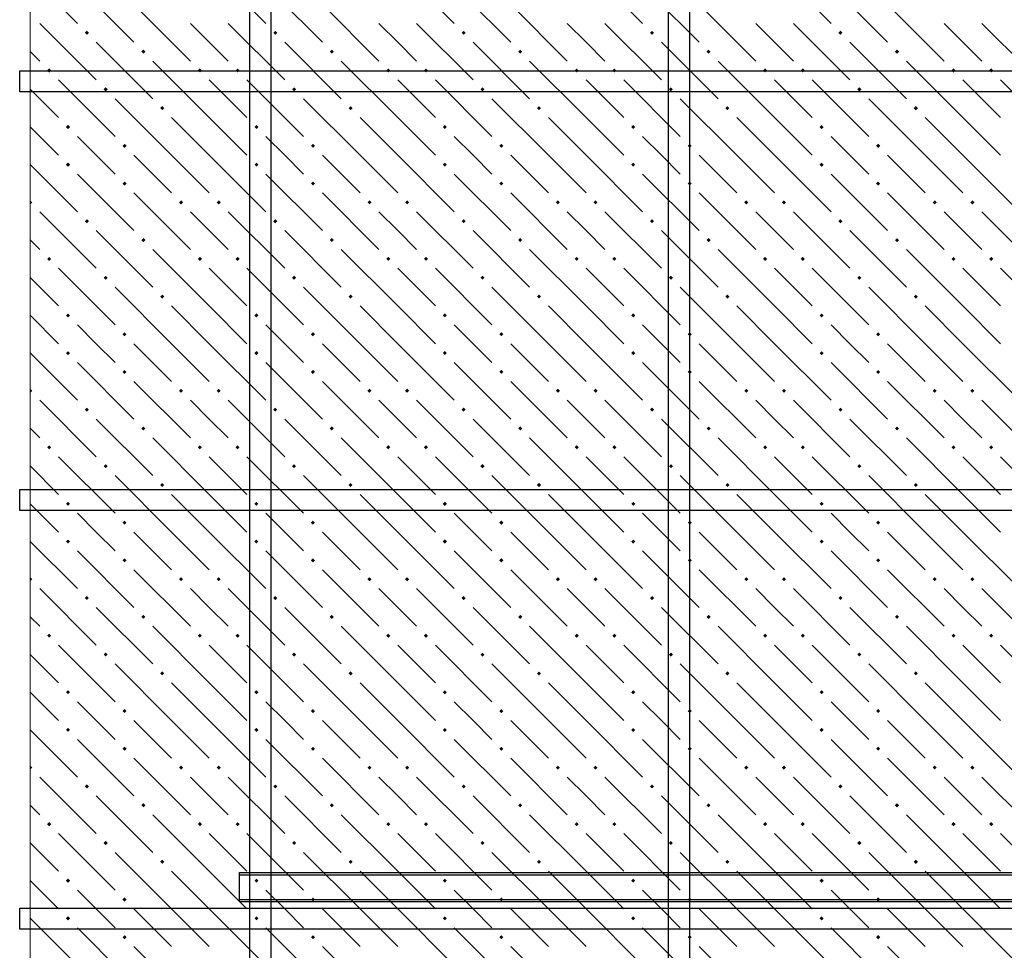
# Model space of a CAD drawing. Header units: millimetres. Extents: x 40580 to 1168286, y -220995 to 81020.
# Tile 266 of 419: x 715711 to 718846, y -95240 to -92277. Entities that reach past the tile are written whole.
import ezdxf

# ---------------------------------------------------------------- set-up
doc = ezdxf.new("R2010")
doc.units = ezdxf.units.MM
for name, color, linetype, lineweight in [('ЖБ Перекрытие верхний уровень', 7, 'Continuous', 35), ('Примечания', 7, 'Continuous', 13), ('Ребро вкладыша арматура S1', 52, 'Continuous', 25), ('Фоновоя арматура Х1', 52, 'Continuous', 25)]:
    doc.layers.add(name, color=color, linetype=linetype, lineweight=lineweight)

msp = doc.modelspace()

# ---------------------------------------------------------------- hatches: boundary and pattern name
at = {"layer": 'ЖБ Перекрытие верхний уровень', "linetype": 'Continuous', "lineweight": -3, "transparency": 33554687}
for points in [[(715918.1, -92318.5), (715924.6, -92312), (715931.1, -92318.5), (715924.6, -92325)], [(716518.1, -92318.5), (716524.6, -92312), (716531.1, -92318.5), (716524.6, -92325)], [(717118.1, -92318.5), (717124.6, -92312), (717131.1, -92318.5), (717124.6, -92325)], [(717718.1, -92318.5), (717724.6, -92312), (717731.1, -92318.5), (717724.6, -92325)], [(718318.1, -92318.5), (718324.6, -92312), (718331.1, -92318.5), (718324.6, -92325)], [(716098.1, -92378.5), (716104.6, -92372), (716111.1, -92378.5), (716104.6, -92385)], [(716698.1, -92378.5), (716704.6, -92372), (716711.1, -92378.5), (716704.6, -92385)], [(717298.1, -92378.5), (717304.6, -92372), (717311.1, -92378.5), (717304.6, -92385)], [(717898.1, -92378.5), (717904.6, -92372), (717911.1, -92378.5), (717904.6, -92385)], [(718498.1, -92378.5), (718504.6, -92372), (718511.1, -92378.5), (718504.6, -92385)], [(715798.1, -92438.5), (715804.6, -92432), (715811.1, -92438.5), (715804.6, -92445)], [(716278.1, -92438.5), (716284.6, -92432), (716291.1, -92438.5), (716284.6, -92445)], [(716398.1, -92438.5), (716404.6, -92432), (716411.1, -92438.5), (716404.6, -92445)], [(716878.1, -92438.5), (716884.6, -92432), (716891.1, -92438.5), (716884.6, -92445)], [(716998.1, -92438.5), (717004.6, -92432), (717011.1, -92438.5), (717004.6, -92445)], [(717478.1, -92438.5), (717484.6, -92432), (717491.1, -92438.5), (717484.6, -92445)], [(717598.1, -92438.5), (717604.6, -92432), (717611.1, -92438.5), (717604.6, -92445)], [(718078.1, -92438.5), (718084.6, -92432), (718091.1, -92438.5), (718084.6, -92445)], [(718198.1, -92438.5), (718204.6, -92432), (718211.1, -92438.5), (718204.6, -92445)], [(718678.1, -92438.5), (718684.6, -92432), (718691.1, -92438.5), (718684.6, -92445)], [(718798.1, -92438.5), (718804.6, -92432), (718811.1, -92438.5), (718804.6, -92445)], [(715978.1, -92498.5), (715984.6, -92492), (715991.1, -92498.5), (715984.6, -92505)], [(716578.1, -92498.5), (716584.6, -92492), (716591.1, -92498.5), (716584.6, -92505)], [(717178.1, -92498.5), (717184.6, -92492), (717191.1, -92498.5), (717184.6, -92505)], [(717778.1, -92498.5), (717784.6, -92492), (717791.1, -92498.5), (717784.6, -92505)], [(718378.1, -92498.5), (718384.6, -92492), (718391.1, -92498.5), (718384.6, -92505)], [(716158.1, -92558.5), (716164.6, -92552), (716171.1, -92558.5), (716164.6, -92565)], [(716758.1, -92558.5), (716764.6, -92552), (716771.1, -92558.5), (716764.6, -92565)], [(717358.1, -92558.5), (717364.6, -92552), (717371.1, -92558.5), (717364.6, -92565)], [(717958.1, -92558.5), (717964.6, -92552), (717971.1, -92558.5), (717964.6, -92565)], [(718558.1, -92558.5), (718564.6, -92552), (718571.1, -92558.5), (718564.6, -92565)], [(715858.1, -92618.5), (715864.6, -92612), (715871.1, -92618.5), (715864.6, -92625)], [(716458.1, -92618.5), (716464.6, -92612), (716471.1, -92618.5), (716464.6, -92625)], [(717058.1, -92618.5), (717064.6, -92612), (717071.1, -92618.5), (717064.6, -92625)], [(717658.1, -92618.5), (717664.6, -92612), (717671.1, -92618.5), (717664.6, -92625)], [(718258.1, -92618.5), (718264.6, -92612), (718271.1, -92618.5), (718264.6, -92625)], [(716038.1, -92678.5), (716044.6, -92672), (716051.1, -92678.5), (716044.6, -92685)], [(716638.1, -92678.5), (716644.6, -92672), (716651.1, -92678.5), (716644.6, -92685)], [(717238.1, -92678.5), (717244.6, -92672), (717251.1, -92678.5), (717244.6, -92685)], [(717838.1, -92678.5), (717844.6, -92672), (717851.1, -92678.5), (717844.6, -92685)], [(718438.1, -92678.5), (718444.6, -92672), (718451.1, -92678.5), (718444.6, -92685)], [(715858.1, -92738.5), (715864.6, -92732), (715871.1, -92738.5), (715864.6, -92745)], [(716458.1, -92738.5), (716464.6, -92732), (716471.1, -92738.5), (716464.6, -92745)], [(717058.1, -92738.5), (717064.6, -92732), (717071.1, -92738.5), (717064.6, -92745)], [(717658.1, -92738.5), (717664.6, -92732), (717671.1, -92738.5), (717664.6, -92745)], [(718258.1, -92738.5), (718264.6, -92732), (718271.1, -92738.5), (718264.6, -92745)], [(716038.1, -92798.5), (716044.6, -92792), (716051.1, -92798.5), (716044.6, -92805)], [(716638.1, -92798.5), (716644.6, -92792), (716651.1, -92798.5), (716644.6, -92805)], [(717238.1, -92798.5), (717244.6, -92792), (717251.1, -92798.5), (717244.6, -92805)], [(717838.1, -92798.5), (717844.6, -92792), (717851.1, -92798.5), (717844.6, -92805)], [(718438.1, -92798.5), (718444.6, -92792), (718451.1, -92798.5), (718444.6, -92805)], [(715744.1, -92852.6), (715744.6, -92852), (715751.1, -92858.5), (715744.6, -92865), (715744.1, -92864.5)], [(716218.1, -92858.5), (716224.6, -92852), (716231.1, -92858.5), (716224.6, -92865)], [(716338.1, -92858.5), (716344.6, -92852), (716351.1, -92858.5), (716344.6, -92865)], [(716818.1, -92858.5), (716824.6, -92852), (716831.1, -92858.5), (716824.6, -92865)], [(716938.1, -92858.5), (716944.6, -92852), (716951.1, -92858.5), (716944.6, -92865)], [(717418.1, -92858.5), (717424.6, -92852), (717431.1, -92858.5), (717424.6, -92865)], [(717538.1, -92858.5), (717544.6, -92852), (717551.1, -92858.5), (717544.6, -92865)], [(718018.1, -92858.5), (718024.6, -92852), (718031.1, -92858.5), (718024.6, -92865)], [(718138.1, -92858.5), (718144.6, -92852), (718151.1, -92858.5), (718144.6, -92865)], [(718618.1, -92858.5), (718624.6, -92852), (718631.1, -92858.5), (718624.6, -92865)], [(718738.1, -92858.5), (718744.6, -92852), (718751.1, -92858.5), (718744.6, -92865)], [(715918.1, -92918.5), (715924.6, -92912), (715931.1, -92918.5), (715924.6, -92925)], [(716518.1, -92918.5), (716524.6, -92912), (716531.1, -92918.5), (716524.6, -92925)], [(717118.1, -92918.5), (717124.6, -92912), (717131.1, -92918.5), (717124.6, -92925)], [(717718.1, -92918.5), (717724.6, -92912), (717731.1, -92918.5), (717724.6, -92925)], [(718318.1, -92918.5), (718324.6, -92912), (718331.1, -92918.5), (718324.6, -92925)], [(716098.1, -92978.5), (716104.6, -92972), (716111.1, -92978.5), (716104.6, -92985)], [(716698.1, -92978.5), (716704.6, -92972), (716711.1, -92978.5), (716704.6, -92985)], [(717298.1, -92978.5), (717304.6, -92972), (717311.1, -92978.5), (717304.6, -92985)], [(717898.1, -92978.5), (717904.6, -92972), (717911.1, -92978.5), (717904.6, -92985)], [(718498.1, -92978.5), (718504.6, -92972), (718511.1, -92978.5), (718504.6, -92985)], [(715798.1, -93038.5), (715804.6, -93032), (715811.1, -93038.5), (715804.6, -93045)], [(716278.1, -93038.5), (716284.6, -93032), (716291.1, -93038.5), (716284.6, -93045)], [(716398.1, -93038.5), (716404.6, -93032), (716411.1, -93038.5), (716404.6, -93045)], [(716878.1, -93038.5), (716884.6, -93032), (716891.1, -93038.5), (716884.6, -93045)], [(716998.1, -93038.5), (717004.6, -93032), (717011.1, -93038.5), (717004.6, -93045)], [(717478.1, -93038.5), (717484.6, -93032), (717491.1, -93038.5), (717484.6, -93045)], [(717598.1, -93038.5), (717604.6, -93032), (717611.1, -93038.5), (717604.6, -93045)], [(718078.1, -93038.5), (718084.6, -93032), (718091.1, -93038.5), (718084.6, -93045)], [(718198.1, -93038.5), (718204.6, -93032), (718211.1, -93038.5), (718204.6, -93045)], [(718678.1, -93038.5), (718684.6, -93032), (718691.1, -93038.5), (718684.6, -93045)], [(718798.1, -93038.5), (718804.6, -93032), (718811.1, -93038.5), (718804.6, -93045)], [(715978.1, -93098.5), (715984.6, -93092), (715991.1, -93098.5), (715984.6, -93105)], [(716578.1, -93098.5), (716584.6, -93092), (716591.1, -93098.5), (716584.6, -93105)], [(717178.1, -93098.5), (717184.6, -93092), (717191.1, -93098.5), (717184.6, -93105)], [(717778.1, -93098.5), (717784.6, -93092), (717791.1, -93098.5), (717784.6, -93105)], [(718378.1, -93098.5), (718384.6, -93092), (718391.1, -93098.5), (718384.6, -93105)], [(716158.1, -93158.5), (716164.6, -93152), (716171.1, -93158.5), (716164.6, -93165)], [(716758.1, -93158.5), (716764.6, -93152), (716771.1, -93158.5), (716764.6, -93165)], [(717358.1, -93158.5), (717364.6, -93152), (717371.1, -93158.5), (717364.6, -93165)], [(717958.1, -93158.5), (717964.6, -93152), (717971.1, -93158.5), (717964.6, -93165)], [(718558.1, -93158.5), (718564.6, -93152), (718571.1, -93158.5), (718564.6, -93165)], [(715858.1, -93218.5), (715864.6, -93212), (715871.1, -93218.5), (715864.6, -93225)], [(716458.1, -93218.5), (716464.6, -93212), (716471.1, -93218.5), (716464.6, -93225)], [(717058.1, -93218.5), (717064.6, -93212), (717071.1, -93218.5), (717064.6, -93225)], [(717658.1, -93218.5), (717664.6, -93212), (717671.1, -93218.5), (717664.6, -93225)], [(718258.1, -93218.5), (718264.6, -93212), (718271.1, -93218.5), (718264.6, -93225)], [(716038.1, -93278.5), (716044.6, -93272), (716051.1, -93278.5), (716044.6, -93285)], [(716638.1, -93278.5), (716644.6, -93272), (716651.1, -93278.5), (716644.6, -93285)], [(717238.1, -93278.5), (717244.6, -93272), (717251.1, -93278.5), (717244.6, -93285)], [(717838.1, -93278.5), (717844.6, -93272), (717851.1, -93278.5), (717844.6, -93285)], [(718438.1, -93278.5), (718444.6, -93272), (718451.1, -93278.5), (718444.6, -93285)], [(715858.1, -93338.5), (715864.6, -93332), (715871.1, -93338.5), (715864.6, -93345)], [(716458.1, -93338.5), (716464.6, -93332), (716471.1, -93338.5), (716464.6, -93345)], [(717058.1, -93338.5), (717064.6, -93332), (717071.1, -93338.5), (717064.6, -93345)], [(717658.1, -93338.5), (717664.6, -93332), (717671.1, -93338.5), (717664.6, -93345)], [(718258.1, -93338.5), (718264.6, -93332), (718271.1, -93338.5), (718264.6, -93345)], [(716038.1, -93398.5), (716044.6, -93392), (716051.1, -93398.5), (716044.6, -93405)], [(716638.1, -93398.5), (716644.6, -93392), (716651.1, -93398.5), (716644.6, -93405)], [(717238.1, -93398.5), (717244.6, -93392), (717251.1, -93398.5), (717244.6, -93405)], [(717838.1, -93398.5), (717844.6, -93392), (717851.1, -93398.5), (717844.6, -93405)], [(718438.1, -93398.5), (718444.6, -93392), (718451.1, -93398.5), (718444.6, -93405)], [(715744.1, -93452.6), (715744.6, -93452), (715751.1, -93458.5), (715744.6, -93465), (715744.1, -93464.5)], [(716218.1, -93458.5), (716224.6, -93452), (716231.1, -93458.5), (716224.6, -93465)], [(716338.1, -93458.5), (716344.6, -93452), (716351.1, -93458.5), (716344.6, -93465)], [(716818.1, -93458.5), (716824.6, -93452), (716831.1, -93458.5), (716824.6, -93465)], [(716938.1, -93458.5), (716944.6, -93452), (716951.1, -93458.5), (716944.6, -93465)], [(717418.1, -93458.5), (717424.6, -93452), (717431.1, -93458.5), (717424.6, -93465)], [(717538.1, -93458.5), (717544.6, -93452), (717551.1, -93458.5), (717544.6, -93465)], [(718018.1, -93458.5), (718024.6, -93452), (718031.1, -93458.5), (718024.6, -93465)], [(718138.1, -93458.5), (718144.6, -93452), (718151.1, -93458.5), (718144.6, -93465)], [(718618.1, -93458.5), (718624.6, -93452), (718631.1, -93458.5), (718624.6, -93465)], [(718738.1, -93458.5), (718744.6, -93452), (718751.1, -93458.5), (718744.6, -93465)], [(715918.1, -93518.5), (715924.6, -93512), (715931.1, -93518.5), (715924.6, -93525)], [(716518.1, -93518.5), (716524.6, -93512), (716531.1, -93518.5), (716524.6, -93525)], [(717118.1, -93518.5), (717124.6, -93512), (717131.1, -93518.5), (717124.6, -93525)], [(717718.1, -93518.5), (717724.6, -93512), (717731.1, -93518.5), (717724.6, -93525)], [(718318.1, -93518.5), (718324.6, -93512), (718331.1, -93518.5), (718324.6, -93525)], [(716098.1, -93578.5), (716104.6, -93572), (716111.1, -93578.5), (716104.6, -93585)], [(716698.1, -93578.5), (716704.6, -93572), (716711.1, -93578.5), (716704.6, -93585)], [(717298.1, -93578.5), (717304.6, -93572), (717311.1, -93578.5), (717304.6, -93585)], [(717898.1, -93578.5), (717904.6, -93572), (717911.1, -93578.5), (717904.6, -93585)], [(718498.1, -93578.5), (718504.6, -93572), (718511.1, -93578.5), (718504.6, -93585)], [(715798.1, -93638.5), (715804.6, -93632), (715811.1, -93638.5), (715804.6, -93645)], [(716278.1, -93638.5), (716284.6, -93632), (716291.1, -93638.5), (716284.6, -93645)], [(716398.1, -93638.5), (716404.6, -93632), (716411.1, -93638.5), (716404.6, -93645)], [(716878.1, -93638.5), (716884.6, -93632), (716891.1, -93638.5), (716884.6, -93645)], [(716998.1, -93638.5), (717004.6, -93632), (717011.1, -93638.5), (717004.6, -93645)], [(717478.1, -93638.5), (717484.6, -93632), (717491.1, -93638.5), (717484.6, -93645)], [(717598.1, -93638.5), (717604.6, -93632), (717611.1, -93638.5), (717604.6, -93645)], [(718078.1, -93638.5), (718084.6, -93632), (718091.1, -93638.5), (718084.6, -93645)], [(718198.1, -93638.5), (718204.6, -93632), (718211.1, -93638.5), (718204.6, -93645)], [(718678.1, -93638.5), (718684.6, -93632), (718691.1, -93638.5), (718684.6, -93645)], [(718798.1, -93638.5), (718804.6, -93632), (718811.1, -93638.5), (718804.6, -93645)], [(715978.1, -93698.5), (715984.6, -93692), (715991.1, -93698.5), (715984.6, -93705)], [(716578.1, -93698.5), (716584.6, -93692), (716591.1, -93698.5), (716584.6, -93705)], [(717178.1, -93698.5), (717184.6, -93692), (717191.1, -93698.5), (717184.6, -93705)], [(717778.1, -93698.5), (717784.6, -93692), (717791.1, -93698.5), (717784.6, -93705)], [(718378.1, -93698.5), (718384.6, -93692), (718391.1, -93698.5), (718384.6, -93705)], [(716158.1, -93758.5), (716164.6, -93752), (716171.1, -93758.5), (716164.6, -93765)], [(716758.1, -93758.5), (716764.6, -93752), (716771.1, -93758.5), (716764.6, -93765)], [(717358.1, -93758.5), (717364.6, -93752), (717371.1, -93758.5), (717364.6, -93765)], [(717958.1, -93758.5), (717964.6, -93752), (717971.1, -93758.5), (717964.6, -93765)], [(718558.1, -93758.5), (718564.6, -93752), (718571.1, -93758.5), (718564.6, -93765)], [(715858.1, -93818.5), (715864.6, -93812), (715871.1, -93818.5), (715864.6, -93825)], [(716458.1, -93818.5), (716464.6, -93812), (716471.1, -93818.5), (716464.6, -93825)], [(717058.1, -93818.5), (717064.6, -93812), (717071.1, -93818.5), (717064.6, -93825)], [(717658.1, -93818.5), (717664.6, -93812), (717671.1, -93818.5), (717664.6, -93825)], [(718258.1, -93818.5), (718264.6, -93812), (718271.1, -93818.5), (718264.6, -93825)], [(716038.1, -93878.5), (716044.6, -93872), (716051.1, -93878.5), (716044.6, -93885)], [(716638.1, -93878.5), (716644.6, -93872), (716651.1, -93878.5), (716644.6, -93885)], [(717238.1, -93878.5), (717244.6, -93872), (717251.1, -93878.5), (717244.6, -93885)], [(717838.1, -93878.5), (717844.6, -93872), (717851.1, -93878.5), (717844.6, -93885)], [(718438.1, -93878.5), (718444.6, -93872), (718451.1, -93878.5), (718444.6, -93885)], [(715858.1, -93938.5), (715864.6, -93932), (715871.1, -93938.5), (715864.6, -93945)], [(716458.1, -93938.5), (716464.6, -93932), (716471.1, -93938.5), (716464.6, -93945)], [(717058.1, -93938.5), (717064.6, -93932), (717071.1, -93938.5), (717064.6, -93945)], [(717658.1, -93938.5), (717664.6, -93932), (717671.1, -93938.5), (717664.6, -93945)], [(718258.1, -93938.5), (718264.6, -93932), (718271.1, -93938.5), (718264.6, -93945)], [(716038.1, -93998.5), (716044.6, -93992), (716051.1, -93998.5), (716044.6, -94005)], [(716638.1, -93998.5), (716644.6, -93992), (716651.1, -93998.5), (716644.6, -94005)], [(717238.1, -93998.5), (717244.6, -93992), (717251.1, -93998.5), (717244.6, -94005)], [(717838.1, -93998.5), (717844.6, -93992), (717851.1, -93998.5), (717844.6, -94005)], [(718438.1, -93998.5), (718444.6, -93992), (718451.1, -93998.5), (718444.6, -94005)], [(715744.1, -94052.6), (715744.6, -94052), (715751.1, -94058.5), (715744.6, -94065), (715744.1, -94064.5)], [(716218.1, -94058.5), (716224.6, -94052), (716231.1, -94058.5), (716224.6, -94065)], [(716338.1, -94058.5), (716344.6, -94052), (716351.1, -94058.5), (716344.6, -94065)], [(716818.1, -94058.5), (716824.6, -94052), (716831.1, -94058.5), (716824.6, -94065)], [(716938.1, -94058.5), (716944.6, -94052), (716951.1, -94058.5), (716944.6, -94065)], [(717418.1, -94058.5), (717424.6, -94052), (717431.1, -94058.5), (717424.6, -94065)], [(717538.1, -94058.5), (717544.6, -94052), (717551.1, -94058.5), (717544.6, -94065)], [(718018.1, -94058.5), (718024.6, -94052), (718031.1, -94058.5), (718024.6, -94065)], [(718138.1, -94058.5), (718144.6, -94052), (718151.1, -94058.5), (718144.6, -94065)], [(718618.1, -94058.5), (718624.6, -94052), (718631.1, -94058.5), (718624.6, -94065)], [(718738.1, -94058.5), (718744.6, -94052), (718751.1, -94058.5), (718744.6, -94065)], [(715918.1, -94118.5), (715924.6, -94112), (715931.1, -94118.5), (715924.6, -94125)], [(716518.1, -94118.5), (716524.6, -94112), (716531.1, -94118.5), (716524.6, -94125)], [(717118.1, -94118.5), (717124.6, -94112), (717131.1, -94118.5), (717124.6, -94125)], [(717718.1, -94118.5), (717724.6, -94112), (717731.1, -94118.5), (717724.6, -94125)], [(718318.1, -94118.5), (718324.6, -94112), (718331.1, -94118.5), (718324.6, -94125)], [(716098.1, -94178.5), (716104.6, -94172), (716111.1, -94178.5), (716104.6, -94185)], [(716698.1, -94178.5), (716704.6, -94172), (716711.1, -94178.5), (716704.6, -94185)], [(717298.1, -94178.5), (717304.6, -94172), (717311.1, -94178.5), (717304.6, -94185)], [(717898.1, -94178.5), (717904.6, -94172), (717911.1, -94178.5), (717904.6, -94185)], [(718498.1, -94178.5), (718504.6, -94172), (718511.1, -94178.5), (718504.6, -94185)], [(715798.1, -94238.5), (715804.6, -94232), (715811.1, -94238.5), (715804.6, -94245)], [(716278.1, -94238.5), (716284.6, -94232), (716291.1, -94238.5), (716284.6, -94245)], [(716398.1, -94238.5), (716404.6, -94232), (716411.1, -94238.5), (716404.6, -94245)], [(716878.1, -94238.5), (716884.6, -94232), (716891.1, -94238.5), (716884.6, -94245)], [(716998.1, -94238.5), (717004.6, -94232), (717011.1, -94238.5), (717004.6, -94245)], [(717478.1, -94238.5), (717484.6, -94232), (717491.1, -94238.5), (717484.6, -94245)], [(717598.1, -94238.5), (717604.6, -94232), (717611.1, -94238.5), (717604.6, -94245)], [(718078.1, -94238.5), (718084.6, -94232), (718091.1, -94238.5), (718084.6, -94245)], [(718198.1, -94238.5), (718204.6, -94232), (718211.1, -94238.5), (718204.6, -94245)], [(718678.1, -94238.5), (718684.6, -94232), (718691.1, -94238.5), (718684.6, -94245)], [(718798.1, -94238.5), (718804.6, -94232), (718811.1, -94238.5), (718804.6, -94245)], [(715978.1, -94298.5), (715984.6, -94292), (715991.1, -94298.5), (715984.6, -94305)], [(716578.1, -94298.5), (716584.6, -94292), (716591.1, -94298.5), (716584.6, -94305)], [(717178.1, -94298.5), (717184.6, -94292), (717191.1, -94298.5), (717184.6, -94305)], [(717778.1, -94298.5), (717784.6, -94292), (717791.1, -94298.5), (717784.6, -94305)], [(718378.1, -94298.5), (718384.6, -94292), (718391.1, -94298.5), (718384.6, -94305)], [(716158.1, -94358.5), (716164.6, -94352), (716171.1, -94358.5), (716164.6, -94365)], [(716758.1, -94358.5), (716764.6, -94352), (716771.1, -94358.5), (716764.6, -94365)], [(717358.1, -94358.5), (717364.6, -94352), (717371.1, -94358.5), (717364.6, -94365)], [(717958.1, -94358.5), (717964.6, -94352), (717971.1, -94358.5), (717964.6, -94365)], [(718558.1, -94358.5), (718564.6, -94352), (718571.1, -94358.5), (718564.6, -94365)], [(715858.1, -94418.5), (715864.6, -94412), (715871.1, -94418.5), (715864.6, -94425)], [(716458.1, -94418.5), (716464.6, -94412), (716471.1, -94418.5), (716464.6, -94425)], [(717058.1, -94418.5), (717064.6, -94412), (717071.1, -94418.5), (717064.6, -94425)], [(717658.1, -94418.5), (717664.6, -94412), (717671.1, -94418.5), (717664.6, -94425)], [(718258.1, -94418.5), (718264.6, -94412), (718271.1, -94418.5), (718264.6, -94425)], [(716038.1, -94478.5), (716044.6, -94472), (716051.1, -94478.5), (716044.6, -94485)], [(716638.1, -94478.5), (716644.6, -94472), (716651.1, -94478.5), (716644.6, -94485)], [(717238.1, -94478.5), (717244.6, -94472), (717251.1, -94478.5), (717244.6, -94485)], [(717838.1, -94478.5), (717844.6, -94472), (717851.1, -94478.5), (717844.6, -94485)], [(718438.1, -94478.5), (718444.6, -94472), (718451.1, -94478.5), (718444.6, -94485)], [(715858.1, -94538.5), (715864.6, -94532), (715871.1, -94538.5), (715864.6, -94545)], [(716458.1, -94538.5), (716464.6, -94532), (716471.1, -94538.5), (716464.6, -94545)], [(717058.1, -94538.5), (717064.6, -94532), (717071.1, -94538.5), (717064.6, -94545)], [(717658.1, -94538.5), (717664.6, -94532), (717671.1, -94538.5), (717664.6, -94545)], [(718258.1, -94538.5), (718264.6, -94532), (718271.1, -94538.5), (718264.6, -94545)], [(716038.1, -94598.5), (716044.6, -94592), (716051.1, -94598.5), (716044.6, -94605)], [(716638.1, -94598.5), (716644.6, -94592), (716651.1, -94598.5), (716644.6, -94605)], [(717238.1, -94598.5), (717244.6, -94592), (717251.1, -94598.5), (717244.6, -94605)], [(717838.1, -94598.5), (717844.6, -94592), (717851.1, -94598.5), (717844.6, -94605)], [(718438.1, -94598.5), (718444.6, -94592), (718451.1, -94598.5), (718444.6, -94605)], [(715744.1, -94652.6), (715744.6, -94652), (715751.1, -94658.5), (715744.6, -94665), (715744.1, -94664.5)], [(716218.1, -94658.5), (716224.6, -94652), (716231.1, -94658.5), (716224.6, -94665)], [(716338.1, -94658.5), (716344.6, -94652), (716351.1, -94658.5), (716344.6, -94665)], [(716818.1, -94658.5), (716824.6, -94652), (716831.1, -94658.5), (716824.6, -94665)], [(716938.1, -94658.5), (716944.6, -94652), (716951.1, -94658.5), (716944.6, -94665)], [(717418.1, -94658.5), (717424.6, -94652), (717431.1, -94658.5), (717424.6, -94665)], [(717538.1, -94658.5), (717544.6, -94652), (717551.1, -94658.5), (717544.6, -94665)], [(718018.1, -94658.5), (718024.6, -94652), (718031.1, -94658.5), (718024.6, -94665)], [(718138.1, -94658.5), (718144.6, -94652), (718151.1, -94658.5), (718144.6, -94665)], [(718618.1, -94658.5), (718624.6, -94652), (718631.1, -94658.5), (718624.6, -94665)], [(718738.1, -94658.5), (718744.6, -94652), (718751.1, -94658.5), (718744.6, -94665)], [(715918.1, -94718.5), (715924.6, -94712), (715931.1, -94718.5), (715924.6, -94725)], [(716518.1, -94718.5), (716524.6, -94712), (716531.1, -94718.5), (716524.6, -94725)], [(717118.1, -94718.5), (717124.6, -94712), (717131.1, -94718.5), (717124.6, -94725)], [(717718.1, -94718.5), (717724.6, -94712), (717731.1, -94718.5), (717724.6, -94725)], [(718318.1, -94718.5), (718324.6, -94712), (718331.1, -94718.5), (718324.6, -94725)], [(716098.1, -94778.5), (716104.6, -94772), (716111.1, -94778.5), (716104.6, -94785)], [(716698.1, -94778.5), (716704.6, -94772), (716711.1, -94778.5), (716704.6, -94785)], [(717298.1, -94778.5), (717304.6, -94772), (717311.1, -94778.5), (717304.6, -94785)], [(717898.1, -94778.5), (717904.6, -94772), (717911.1, -94778.5), (717904.6, -94785)], [(718498.1, -94778.5), (718504.6, -94772), (718511.1, -94778.5), (718504.6, -94785)], [(715798.1, -94838.5), (715804.6, -94832), (715811.1, -94838.5), (715804.6, -94845)], [(716278.1, -94838.5), (716284.6, -94832), (716291.1, -94838.5), (716284.6, -94845)], [(716398.1, -94838.5), (716404.6, -94832), (716411.1, -94838.5), (716404.6, -94845)], [(716878.1, -94838.5), (716884.6, -94832), (716891.1, -94838.5), (716884.6, -94845)], [(716998.1, -94838.5), (717004.6, -94832), (717011.1, -94838.5), (717004.6, -94845)], [(717478.1, -94838.5), (717484.6, -94832), (717491.1, -94838.5), (717484.6, -94845)], [(717598.1, -94838.5), (717604.6, -94832), (717611.1, -94838.5), (717604.6, -94845)], [(718078.1, -94838.5), (718084.6, -94832), (718091.1, -94838.5), (718084.6, -94845)], [(718198.1, -94838.5), (718204.6, -94832), (718211.1, -94838.5), (718204.6, -94845)], [(718678.1, -94838.5), (718684.6, -94832), (718691.1, -94838.5), (718684.6, -94845)], [(718798.1, -94838.5), (718804.6, -94832), (718811.1, -94838.5), (718804.6, -94845)], [(715978.1, -94898.5), (715984.6, -94892), (715991.1, -94898.5), (715984.6, -94905)], [(716578.1, -94898.5), (716584.6, -94892), (716591.1, -94898.5), (716584.6, -94905)], [(717178.1, -94898.5), (717184.6, -94892), (717191.1, -94898.5), (717184.6, -94905)], [(717778.1, -94898.5), (717784.6, -94892), (717791.1, -94898.5), (717784.6, -94905)], [(718378.1, -94898.5), (718384.6, -94892), (718391.1, -94898.5), (718384.6, -94905)], [(716158.1, -94958.5), (716164.6, -94952), (716171.1, -94958.5), (716164.6, -94965)], [(716758.1, -94958.5), (716764.6, -94952), (716771.1, -94958.5), (716764.6, -94965)], [(717358.1, -94958.5), (717364.6, -94952), (717371.1, -94958.5), (717364.6, -94965)], [(717958.1, -94958.5), (717964.6, -94952), (717971.1, -94958.5), (717964.6, -94965)], [(718558.1, -94958.5), (718564.6, -94952), (718571.1, -94958.5), (718564.6, -94965)], [(715858.1, -95018.5), (715864.6, -95012), (715871.1, -95018.5), (715864.6, -95025)], [(716458.1, -95018.5), (716464.6, -95012), (716471.1, -95018.5), (716464.6, -95025)], [(717058.1, -95018.5), (717064.6, -95012), (717071.1, -95018.5), (717064.6, -95025)], [(717658.1, -95018.5), (717664.6, -95012), (717671.1, -95018.5), (717664.6, -95025)], [(718258.1, -95018.5), (718264.6, -95012), (718271.1, -95018.5), (718264.6, -95025)], [(716038.1, -95078.5), (716044.6, -95072), (716051.1, -95078.5), (716044.6, -95085)], [(716638.1, -95078.5), (716644.6, -95072), (716651.1, -95078.5), (716644.6, -95085)], [(717238.1, -95078.5), (717244.6, -95072), (717251.1, -95078.5), (717244.6, -95085)], [(717838.1, -95078.5), (717844.6, -95072), (717851.1, -95078.5), (717844.6, -95085)], [(718438.1, -95078.5), (718444.6, -95072), (718451.1, -95078.5), (718444.6, -95085)], [(715858.1, -95138.5), (715864.6, -95132), (715871.1, -95138.5), (715864.6, -95145)], [(716458.1, -95138.5), (716464.6, -95132), (716471.1, -95138.5), (716464.6, -95145)], [(717058.1, -95138.5), (717064.6, -95132), (717071.1, -95138.5), (717064.6, -95145)], [(717658.1, -95138.5), (717664.6, -95132), (717671.1, -95138.5), (717664.6, -95145)], [(718258.1, -95138.5), (718264.6, -95132), (718271.1, -95138.5), (718264.6, -95145)], [(716038.1, -95198.5), (716044.6, -95192), (716051.1, -95198.5), (716044.6, -95205)], [(716638.1, -95198.5), (716644.6, -95192), (716651.1, -95198.5), (716644.6, -95205)], [(717238.1, -95198.5), (717244.6, -95192), (717251.1, -95198.5), (717244.6, -95205)], [(717838.1, -95198.5), (717844.6, -95192), (717851.1, -95198.5), (717844.6, -95205)], [(718438.1, -95198.5), (718444.6, -95192), (718451.1, -95198.5), (718444.6, -95205)]]:
    msp.add_hatch(color=7, dxfattribs=at).paths.add_polyline_path(points, flags=16)

# ---------------------------------------------------------------- linework, layer by layer
at = {"layer": 'ЖБ Перекрытие верхний уровень', "color": 9, "linetype": 'Continuous', "lineweight": -3, "true_color": 0xc7c7c7, "transparency": 33554687}
for p, q in [((716314.6, -92108.5), (716494.6, -92288.5)), ((716914.6, -92108.5), (717094.6, -92288.5)), ((717514.6, -92108.5), (717694.6, -92288.5)), ((718114.6, -92108.5), (718294.6, -92288.5)), ((715744.1, -92138), (715894.6, -92288.5)), ((715894.6, -92168.5), (716074.6, -92348.5)), ((716494.6, -92168.5), (716674.6, -92348.5)), ((717094.6, -92168.5), (717274.6, -92348.5)), ((717694.6, -92168.5), (717874.6, -92348.5)), ((718294.6, -92168.5), (718474.6, -92348.5)), ((716074.6, -92228.5), (716254.6, -92408.5)), ((716674.6, -92228.5), (716854.6, -92408.5)), ((717274.6, -92228.5), (717454.6, -92408.5)), ((717874.6, -92228.5), (718054.6, -92408.5)), ((718474.6, -92228.5), (718654.6, -92408.5)), ((715774.6, -92288.5), (715954.6, -92468.5)), ((716314.6, -92348.5), (716254.6, -92288.5)), ((716374.6, -92288.5), (716554.6, -92468.5)), ((716914.6, -92348.5), (716854.6, -92288.5)), ((716974.6, -92288.5), (717154.6, -92468.5)), ((717514.6, -92348.5), (717454.6, -92288.5)), ((717574.6, -92288.5), (717754.6, -92468.5)), ((718114.6, -92348.5), (718054.6, -92288.5)), ((718174.6, -92288.5), (718354.6, -92468.5)), ((718714.6, -92348.5), (718654.6, -92288.5)), ((718774.6, -92288.5), (718954.6, -92468.5)), ((715954.6, -92348.5), (716134.6, -92528.5)), ((716374.6, -92408.5), (716314.6, -92348.5)), ((716554.6, -92348.5), (716734.6, -92528.5)), ((716974.6, -92408.5), (716914.6, -92348.5)), ((717154.6, -92348.5), (717334.6, -92528.5)), ((717574.6, -92408.5), (717514.6, -92348.5)), ((717754.6, -92348.5), (717934.6, -92528.5)), ((718174.6, -92408.5), (718114.6, -92348.5)), ((718354.6, -92348.5), (718534.6, -92528.5)), ((718774.6, -92408.5), (718714.6, -92348.5)), ((715774.6, -92408.5), (715744.1, -92378)), ((716314.6, -92588.5), (716134.6, -92408.5)), ((716914.6, -92588.5), (716734.6, -92408.5)), ((717514.6, -92588.5), (717334.6, -92408.5)), ((718114.6, -92588.5), (717934.6, -92408.5)), ((718714.6, -92588.5), (718534.6, -92408.5)), ((715834.6, -92468.5), (716014.6, -92648.5)), ((716314.6, -92468.5), (716434.6, -92588.5)), ((716434.6, -92468.5), (716614.6, -92648.5)), ((716914.6, -92468.5), (717034.6, -92588.5)), ((717034.6, -92468.5), (717214.6, -92648.5)), ((717514.6, -92468.5), (717634.6, -92588.5)), ((717634.6, -92468.5), (717814.6, -92648.5)), ((718114.6, -92468.5), (718234.6, -92588.5)), ((718234.6, -92468.5), (718414.6, -92648.5)), ((718714.6, -92468.5), (718834.6, -92588.5)), ((718834.6, -92468.5), (719014.6, -92648.5)), ((715744.1, -92498), (715834.6, -92588.5)), ((716194.6, -92708.5), (716014.6, -92528.5)), ((716794.6, -92708.5), (716614.6, -92528.5)), ((717394.6, -92708.5), (717214.6, -92528.5)), ((717994.6, -92708.5), (717814.6, -92528.5)), ((718594.6, -92708.5), (718414.6, -92528.5)), ((716194.6, -92588.5), (716314.6, -92708.5)), ((716314.6, -92588.5), (716434.6, -92708.5)), ((716794.6, -92588.5), (716914.6, -92708.5)), ((716914.6, -92588.5), (717034.6, -92708.5)), ((717394.6, -92588.5), (717514.6, -92708.5)), ((717514.6, -92588.5), (717634.6, -92708.5)), ((717994.6, -92588.5), (718114.6, -92708.5)), ((718114.6, -92588.5), (718234.6, -92708.5)), ((718594.6, -92588.5), (718714.6, -92708.5)), ((718714.6, -92588.5), (718834.6, -92708.5)), ((715744.1, -92618), (715834.6, -92708.5)), ((715954.6, -92708.5), (715894.6, -92648.5)), ((716554.6, -92708.5), (716494.6, -92648.5)), ((717154.6, -92708.5), (717094.6, -92648.5)), ((717754.6, -92708.5), (717694.6, -92648.5)), ((718354.6, -92708.5), (718294.6, -92648.5)), ((716014.6, -92768.5), (715954.6, -92708.5)), ((716074.6, -92708.5), (716194.6, -92828.5)), ((716194.6, -92708.5), (716314.6, -92828.5)), ((716314.6, -92708.5), (716494.6, -92888.5)), ((716614.6, -92768.5), (716554.6, -92708.5)), ((716674.6, -92708.5), (716794.6, -92828.5)), ((716794.6, -92708.5), (716914.6, -92828.5)), ((716914.6, -92708.5), (717094.6, -92888.5)), ((717214.6, -92768.5), (717154.6, -92708.5)), ((717274.6, -92708.5), (717394.6, -92828.5)), ((717394.6, -92708.5), (717514.6, -92828.5)), ((717514.6, -92708.5), (717694.6, -92888.5)), ((717814.6, -92768.5), (717754.6, -92708.5)), ((717874.6, -92708.5), (717994.6, -92828.5)), ((717994.6, -92708.5), (718114.6, -92828.5)), ((718114.6, -92708.5), (718294.6, -92888.5)), ((718414.6, -92768.5), (718354.6, -92708.5)), ((718474.6, -92708.5), (718594.6, -92828.5)), ((718594.6, -92708.5), (718714.6, -92828.5)), ((718714.6, -92708.5), (718894.6, -92888.5)), ((715744.1, -92738), (715894.6, -92888.5)), ((715894.6, -92768.5), (716074.6, -92948.5)), ((716494.6, -92768.5), (716674.6, -92948.5)), ((717094.6, -92768.5), (717274.6, -92948.5)), ((717694.6, -92768.5), (717874.6, -92948.5)), ((718294.6, -92768.5), (718474.6, -92948.5)), ((716074.6, -92828.5), (716254.6, -93008.5)), ((716674.6, -92828.5), (716854.6, -93008.5)), ((717274.6, -92828.5), (717454.6, -93008.5)), ((717874.6, -92828.5), (718054.6, -93008.5)), ((718474.6, -92828.5), (718654.6, -93008.5)), ((715774.6, -92888.5), (715954.6, -93068.5)), ((716314.6, -92948.5), (716254.6, -92888.5)), ((716374.6, -92888.5), (716554.6, -93068.5)), ((716914.6, -92948.5), (716854.6, -92888.5)), ((716974.6, -92888.5), (717154.6, -93068.5)), ((717514.6, -92948.5), (717454.6, -92888.5)), ((717574.6, -92888.5), (717754.6, -93068.5)), ((718114.6, -92948.5), (718054.6, -92888.5)), ((718174.6, -92888.5), (718354.6, -93068.5)), ((718714.6, -92948.5), (718654.6, -92888.5)), ((718774.6, -92888.5), (718954.6, -93068.5)), ((715954.6, -92948.5), (716134.6, -93128.5)), ((716374.6, -93008.5), (716314.6, -92948.5)), ((716554.6, -92948.5), (716734.6, -93128.5)), ((716974.6, -93008.5), (716914.6, -92948.5)), ((717154.6, -92948.5), (717334.6, -93128.5)), ((717574.6, -93008.5), (717514.6, -92948.5)), ((717754.6, -92948.5), (717934.6, -93128.5)), ((718174.6, -93008.5), (718114.6, -92948.5)), ((718354.6, -92948.5), (718534.6, -93128.5)), ((718774.6, -93008.5), (718714.6, -92948.5)), ((715774.6, -93008.5), (715744.1, -92978)), ((716314.6, -93188.5), (716134.6, -93008.5)), ((716914.6, -93188.5), (716734.6, -93008.5)), ((717514.6, -93188.5), (717334.6, -93008.5)), ((718114.6, -93188.5), (717934.6, -93008.5)), ((718714.6, -93188.5), (718534.6, -93008.5)), ((715834.6, -93068.5), (716014.6, -93248.5)), ((716314.6, -93068.5), (716434.6, -93188.5)), ((716434.6, -93068.5), (716614.6, -93248.5)), ((716914.6, -93068.5), (717034.6, -93188.5)), ((717034.6, -93068.5), (717214.6, -93248.5)), ((717514.6, -93068.5), (717634.6, -93188.5)), ((717634.6, -93068.5), (717814.6, -93248.5)), ((718114.6, -93068.5), (718234.6, -93188.5)), ((718234.6, -93068.5), (718414.6, -93248.5)), ((718714.6, -93068.5), (718834.6, -93188.5)), ((718834.6, -93068.5), (719014.6, -93248.5)), ((715744.1, -93098), (715834.6, -93188.5)), ((716194.6, -93308.5), (716014.6, -93128.5)), ((716794.6, -93308.5), (716614.6, -93128.5)), ((717394.6, -93308.5), (717214.6, -93128.5)), ((717994.6, -93308.5), (717814.6, -93128.5)), ((718594.6, -93308.5), (718414.6, -93128.5)), ((716194.6, -93188.5), (716314.6, -93308.5)), ((716314.6, -93188.5), (716434.6, -93308.5)), ((716794.6, -93188.5), (716914.6, -93308.5)), ((716914.6, -93188.5), (717034.6, -93308.5)), ((717394.6, -93188.5), (717514.6, -93308.5)), ((717514.6, -93188.5), (717634.6, -93308.5)), ((717994.6, -93188.5), (718114.6, -93308.5)), ((718114.6, -93188.5), (718234.6, -93308.5)), ((718594.6, -93188.5), (718714.6, -93308.5)), ((718714.6, -93188.5), (718834.6, -93308.5)), ((715744.1, -93218), (715834.6, -93308.5)), ((715954.6, -93308.5), (715894.6, -93248.5)), ((716554.6, -93308.5), (716494.6, -93248.5)), ((717154.6, -93308.5), (717094.6, -93248.5)), ((717754.6, -93308.5), (717694.6, -93248.5)), ((718354.6, -93308.5), (718294.6, -93248.5)), ((716014.6, -93368.5), (715954.6, -93308.5)), ((716074.6, -93308.5), (716194.6, -93428.5)), ((716194.6, -93308.5), (716314.6, -93428.5)), ((716314.6, -93308.5), (716494.6, -93488.5)), ((716614.6, -93368.5), (716554.6, -93308.5)), ((716674.6, -93308.5), (716794.6, -93428.5)), ((716794.6, -93308.5), (716914.6, -93428.5)), ((716914.6, -93308.5), (717094.6, -93488.5)), ((717214.6, -93368.5), (717154.6, -93308.5)), ((717274.6, -93308.5), (717394.6, -93428.5)), ((717394.6, -93308.5), (717514.6, -93428.5)), ((717514.6, -93308.5), (717694.6, -93488.5)), ((717814.6, -93368.5), (717754.6, -93308.5)), ((717874.6, -93308.5), (717994.6, -93428.5)), ((717994.6, -93308.5), (718114.6, -93428.5)), ((718114.6, -93308.5), (718294.6, -93488.5)), ((718414.6, -93368.5), (718354.6, -93308.5)), ((718474.6, -93308.5), (718594.6, -93428.5)), ((718594.6, -93308.5), (718714.6, -93428.5)), ((718714.6, -93308.5), (718894.6, -93488.5)), ((715744.1, -93338), (715894.6, -93488.5)), ((715894.6, -93368.5), (716074.6, -93548.5)), ((716494.6, -93368.5), (716674.6, -93548.5)), ((717094.6, -93368.5), (717274.6, -93548.5)), ((717694.6, -93368.5), (717874.6, -93548.5)), ((718294.6, -93368.5), (718474.6, -93548.5)), ((716074.6, -93428.5), (716254.6, -93608.5)), ((716674.6, -93428.5), (716854.6, -93608.5)), ((717274.6, -93428.5), (717454.6, -93608.5)), ((717874.6, -93428.5), (718054.6, -93608.5)), ((718474.6, -93428.5), (718654.6, -93608.5)), ((715774.6, -93488.5), (715954.6, -93668.5)), ((716314.6, -93548.5), (716254.6, -93488.5)), ((716374.6, -93488.5), (716554.6, -93668.5)), ((716914.6, -93548.5), (716854.6, -93488.5)), ((716974.6, -93488.5), (717154.6, -93668.5)), ((717514.6, -93548.5), (717454.6, -93488.5)), ((717574.6, -93488.5), (717754.6, -93668.5)), ((718114.6, -93548.5), (718054.6, -93488.5)), ((718174.6, -93488.5), (718354.6, -93668.5)), ((718714.6, -93548.5), (718654.6, -93488.5)), ((718774.6, -93488.5), (718954.6, -93668.5)), ((715954.6, -93548.5), (716134.6, -93728.5)), ((716374.6, -93608.5), (716314.6, -93548.5)), ((716554.6, -93548.5), (716734.6, -93728.5)), ((716974.6, -93608.5), (716914.6, -93548.5)), ((717154.6, -93548.5), (717334.6, -93728.5)), ((717574.6, -93608.5), (717514.6, -93548.5)), ((717754.6, -93548.5), (717934.6, -93728.5)), ((718174.6, -93608.5), (718114.6, -93548.5)), ((718354.6, -93548.5), (718534.6, -93728.5)), ((718774.6, -93608.5), (718714.6, -93548.5)), ((715774.6, -93608.5), (715744.1, -93578)), ((716314.6, -93788.5), (716134.6, -93608.5)), ((716914.6, -93788.5), (716734.6, -93608.5)), ((717514.6, -93788.5), (717334.6, -93608.5)), ((718114.6, -93788.5), (717934.6, -93608.5)), ((718714.6, -93788.5), (718534.6, -93608.5)), ((715834.6, -93668.5), (716014.6, -93848.5)), ((716314.6, -93668.5), (716434.6, -93788.5)), ((716434.6, -93668.5), (716614.6, -93848.5)), ((716914.6, -93668.5), (717034.6, -93788.5)), ((717034.6, -93668.5), (717214.6, -93848.5)), ((717514.6, -93668.5), (717634.6, -93788.5)), ((717634.6, -93668.5), (717814.6, -93848.5)), ((718114.6, -93668.5), (718234.6, -93788.5)), ((718234.6, -93668.5), (718414.6, -93848.5)), ((718714.6, -93668.5), (718834.6, -93788.5)), ((718834.6, -93668.5), (719014.6, -93848.5)), ((715744.1, -93698), (715834.6, -93788.5)), ((716194.6, -93908.5), (716014.6, -93728.5)), ((716794.6, -93908.5), (716614.6, -93728.5)), ((717394.6, -93908.5), (717214.6, -93728.5)), ((717994.6, -93908.5), (717814.6, -93728.5)), ((718594.6, -93908.5), (718414.6, -93728.5)), ((716194.6, -93788.5), (716314.6, -93908.5)), ((716314.6, -93788.5), (716434.6, -93908.5)), ((716794.6, -93788.5), (716914.6, -93908.5)), ((716914.6, -93788.5), (717034.6, -93908.5)), ((717394.6, -93788.5), (717514.6, -93908.5)), ((717514.6, -93788.5), (717634.6, -93908.5)), ((717994.6, -93788.5), (718114.6, -93908.5)), ((718114.6, -93788.5), (718234.6, -93908.5)), ((718594.6, -93788.5), (718714.6, -93908.5)), ((718714.6, -93788.5), (718834.6, -93908.5)), ((715744.1, -93818), (715834.6, -93908.5)), ((715954.6, -93908.5), (715894.6, -93848.5)), ((716554.6, -93908.5), (716494.6, -93848.5)), ((717154.6, -93908.5), (717094.6, -93848.5)), ((717754.6, -93908.5), (717694.6, -93848.5)), ((718354.6, -93908.5), (718294.6, -93848.5)), ((716014.6, -93968.5), (715954.6, -93908.5)), ((716074.6, -93908.5), (716194.6, -94028.5)), ((716194.6, -93908.5), (716314.6, -94028.5)), ((716314.6, -93908.5), (716494.6, -94088.5)), ((716614.6, -93968.5), (716554.6, -93908.5)), ((716674.6, -93908.5), (716794.6, -94028.5)), ((716794.6, -93908.5), (716914.6, -94028.5)), ((716914.6, -93908.5), (717094.6, -94088.5)), ((717214.6, -93968.5), (717154.6, -93908.5)), ((717274.6, -93908.5), (717394.6, -94028.5)), ((717394.6, -93908.5), (717514.6, -94028.5)), ((717514.6, -93908.5), (717694.6, -94088.5)), ((717814.6, -93968.5), (717754.6, -93908.5)), ((717874.6, -93908.5), (717994.6, -94028.5)), ((717994.6, -93908.5), (718114.6, -94028.5)), ((718114.6, -93908.5), (718294.6, -94088.5)), ((718414.6, -93968.5), (718354.6, -93908.5)), ((718474.6, -93908.5), (718594.6, -94028.5)), ((718594.6, -93908.5), (718714.6, -94028.5)), ((718714.6, -93908.5), (718894.6, -94088.5)), ((715744.1, -93938), (715894.6, -94088.5)), ((715894.6, -93968.5), (716074.6, -94148.5)), ((716494.6, -93968.5), (716674.6, -94148.5)), ((717094.6, -93968.5), (717274.6, -94148.5)), ((717694.6, -93968.5), (717874.6, -94148.5)), ((718294.6, -93968.5), (718474.6, -94148.5)), ((716074.6, -94028.5), (716254.6, -94208.5)), ((716674.6, -94028.5), (716854.6, -94208.5)), ((717274.6, -94028.5), (717454.6, -94208.5)), ((717874.6, -94028.5), (718054.6, -94208.5)), ((718474.6, -94028.5), (718654.6, -94208.5)), ((715774.6, -94088.5), (715954.6, -94268.5)), ((716314.6, -94148.5), (716254.6, -94088.5)), ((716374.6, -94088.5), (716554.6, -94268.5)), ((716914.6, -94148.5), (716854.6, -94088.5)), ((716974.6, -94088.5), (717154.6, -94268.5)), ((717514.6, -94148.5), (717454.6, -94088.5)), ((717574.6, -94088.5), (717754.6, -94268.5)), ((718114.6, -94148.5), (718054.6, -94088.5)), ((718174.6, -94088.5), (718354.6, -94268.5)), ((718714.6, -94148.5), (718654.6, -94088.5)), ((718774.6, -94088.5), (718954.6, -94268.5)), ((715954.6, -94148.5), (716134.6, -94328.5)), ((716374.6, -94208.5), (716314.6, -94148.5)), ((716554.6, -94148.5), (716734.6, -94328.5)), ((716974.6, -94208.5), (716914.6, -94148.5)), ((717154.6, -94148.5), (717334.6, -94328.5)), ((717574.6, -94208.5), (717514.6, -94148.5)), ((717754.6, -94148.5), (717934.6, -94328.5)), ((718174.6, -94208.5), (718114.6, -94148.5)), ((718354.6, -94148.5), (718534.6, -94328.5)), ((718774.6, -94208.5), (718714.6, -94148.5)), ((715774.6, -94208.5), (715744.1, -94178)), ((716314.6, -94388.5), (716134.6, -94208.5)), ((716914.6, -94388.5), (716734.6, -94208.5)), ((717514.6, -94388.5), (717334.6, -94208.5)), ((718114.6, -94388.5), (717934.6, -94208.5)), ((718714.6, -94388.5), (718534.6, -94208.5)), ((715834.6, -94268.5), (716014.6, -94448.5)), ((716314.6, -94268.5), (716434.6, -94388.5)), ((716434.6, -94268.5), (716614.6, -94448.5)), ((716914.6, -94268.5), (717034.6, -94388.5)), ((717034.6, -94268.5), (717214.6, -94448.5)), ((717514.6, -94268.5), (717634.6, -94388.5)), ((717634.6, -94268.5), (717814.6, -94448.5)), ((718114.6, -94268.5), (718234.6, -94388.5)), ((718234.6, -94268.5), (718414.6, -94448.5)), ((718714.6, -94268.5), (718834.6, -94388.5)), ((718834.6, -94268.5), (719014.6, -94448.5)), ((715744.1, -94298), (715834.6, -94388.5)), ((716194.6, -94508.5), (716014.6, -94328.5)), ((716794.6, -94508.5), (716614.6, -94328.5)), ((717394.6, -94508.5), (717214.6, -94328.5)), ((717994.6, -94508.5), (717814.6, -94328.5)), ((718594.6, -94508.5), (718414.6, -94328.5)), ((716194.6, -94388.5), (716314.6, -94508.5)), ((716314.6, -94388.5), (716434.6, -94508.5)), ((716794.6, -94388.5), (716914.6, -94508.5)), ((716914.6, -94388.5), (717034.6, -94508.5)), ((717394.6, -94388.5), (717514.6, -94508.5)), ((717514.6, -94388.5), (717634.6, -94508.5)), ((717994.6, -94388.5), (718114.6, -94508.5)), ((718114.6, -94388.5), (718234.6, -94508.5)), ((718594.6, -94388.5), (718714.6, -94508.5)), ((718714.6, -94388.5), (718834.6, -94508.5)), ((715744.1, -94418), (715834.6, -94508.5)), ((715954.6, -94508.5), (715894.6, -94448.5)), ((716554.6, -94508.5), (716494.6, -94448.5)), ((717154.6, -94508.5), (717094.6, -94448.5)), ((717754.6, -94508.5), (717694.6, -94448.5)), ((718354.6, -94508.5), (718294.6, -94448.5)), ((715744.1, -94538), (715894.6, -94688.5)), ((716014.6, -94568.5), (715954.6, -94508.5)), ((716074.6, -94508.5), (716194.6, -94628.5)), ((716194.6, -94508.5), (716314.6, -94628.5)), ((716314.6, -94508.5), (716494.6, -94688.5)), ((716614.6, -94568.5), (716554.6, -94508.5)), ((716674.6, -94508.5), (716794.6, -94628.5)), ((716794.6, -94508.5), (716914.6, -94628.5)), ((716914.6, -94508.5), (717094.6, -94688.5)), ((717214.6, -94568.5), (717154.6, -94508.5)), ((717274.6, -94508.5), (717394.6, -94628.5)), ((717394.6, -94508.5), (717514.6, -94628.5)), ((717514.6, -94508.5), (717694.6, -94688.5)), ((717814.6, -94568.5), (717754.6, -94508.5)), ((717874.6, -94508.5), (717994.6, -94628.5)), ((717994.6, -94508.5), (718114.6, -94628.5)), ((718114.6, -94508.5), (718294.6, -94688.5)), ((718414.6, -94568.5), (718354.6, -94508.5)), ((718474.6, -94508.5), (718594.6, -94628.5)), ((718594.6, -94508.5), (718714.6, -94628.5)), ((718714.6, -94508.5), (718894.6, -94688.5)), ((715894.6, -94568.5), (716074.6, -94748.5)), ((716494.6, -94568.5), (716674.6, -94748.5)), ((717094.6, -94568.5), (717274.6, -94748.5)), ((717694.6, -94568.5), (717874.6, -94748.5)), ((718294.6, -94568.5), (718474.6, -94748.5)), ((716074.6, -94628.5), (716254.6, -94808.5)), ((716674.6, -94628.5), (716854.6, -94808.5)), ((717274.6, -94628.5), (717454.6, -94808.5)), ((717874.6, -94628.5), (718054.6, -94808.5)), ((718474.6, -94628.5), (718654.6, -94808.5)), ((715774.6, -94688.5), (715954.6, -94868.5)), ((716314.6, -94748.5), (716254.6, -94688.5)), ((716374.6, -94688.5), (716554.6, -94868.5)), ((716914.6, -94748.5), (716854.6, -94688.5)), ((716974.6, -94688.5), (717154.6, -94868.5)), ((717514.6, -94748.5), (717454.6, -94688.5)), ((717574.6, -94688.5), (717754.6, -94868.5)), ((718114.6, -94748.5), (718054.6, -94688.5)), ((718174.6, -94688.5), (718354.6, -94868.5)), ((718714.6, -94748.5), (718654.6, -94688.5)), ((718774.6, -94688.5), (718954.6, -94868.5)), ((715954.6, -94748.5), (716134.6, -94928.5)), ((716374.6, -94808.5), (716314.6, -94748.5)), ((716554.6, -94748.5), (716734.6, -94928.5)), ((716974.6, -94808.5), (716914.6, -94748.5)), ((717154.6, -94748.5), (717334.6, -94928.5)), ((717574.6, -94808.5), (717514.6, -94748.5)), ((717754.6, -94748.5), (717934.6, -94928.5)), ((718174.6, -94808.5), (718114.6, -94748.5)), ((718354.6, -94748.5), (718534.6, -94928.5)), ((718774.6, -94808.5), (718714.6, -94748.5)), ((715774.6, -94808.5), (715744.1, -94778)), ((716314.6, -94988.5), (716134.6, -94808.5)), ((716914.6, -94988.5), (716734.6, -94808.5)), ((717514.6, -94988.5), (717334.6, -94808.5)), ((718114.6, -94988.5), (717934.6, -94808.5)), ((718714.6, -94988.5), (718534.6, -94808.5)), ((715834.6, -94868.5), (716014.6, -95048.5)), ((716314.6, -94868.5), (716434.6, -94988.5)), ((716434.6, -94868.5), (716614.6, -95048.5)), ((716914.6, -94868.5), (717034.6, -94988.5)), ((717034.6, -94868.5), (717214.6, -95048.5)), ((717514.6, -94868.5), (717634.6, -94988.5)), ((717634.6, -94868.5), (717814.6, -95048.5)), ((718114.6, -94868.5), (718234.6, -94988.5)), ((718234.6, -94868.5), (718414.6, -95048.5)), ((718714.6, -94868.5), (718834.6, -94988.5)), ((718834.6, -94868.5), (719014.6, -95048.5)), ((715744.1, -94898), (715834.6, -94988.5)), ((716194.6, -95108.5), (716014.6, -94928.5)), ((716794.6, -95108.5), (716614.6, -94928.5)), ((717394.6, -95108.5), (717214.6, -94928.5)), ((717994.6, -95108.5), (717814.6, -94928.5)), ((718594.6, -95108.5), (718414.6, -94928.5)), ((716194.6, -94988.5), (716314.6, -95108.5)), ((716314.6, -94988.5), (716434.6, -95108.5)), ((716794.6, -94988.5), (716914.6, -95108.5)), ((716914.6, -94988.5), (717034.6, -95108.5)), ((717394.6, -94988.5), (717514.6, -95108.5)), ((717514.6, -94988.5), (717634.6, -95108.5)), ((717994.6, -94988.5), (718114.6, -95108.5)), ((718114.6, -94988.5), (718234.6, -95108.5)), ((718594.6, -94988.5), (718714.6, -95108.5)), ((718714.6, -94988.5), (718834.6, -95108.5)), ((715744.1, -95018), (715834.6, -95108.5)), ((715954.6, -95108.5), (715894.6, -95048.5)), ((716554.6, -95108.5), (716494.6, -95048.5)), ((717154.6, -95108.5), (717094.6, -95048.5)), ((717754.6, -95108.5), (717694.6, -95048.5)), ((718354.6, -95108.5), (718294.6, -95048.5)), ((716014.6, -95168.5), (715954.6, -95108.5)), ((716074.6, -95108.5), (716194.6, -95228.5)), ((716194.6, -95108.5), (716314.6, -95228.5)), ((716314.6, -95108.5), (716494.6, -95288.5)), ((716614.6, -95168.5), (716554.6, -95108.5)), ((716674.6, -95108.5), (716794.6, -95228.5)), ((716794.6, -95108.5), (716914.6, -95228.5)), ((716914.6, -95108.5), (717094.6, -95288.5)), ((717214.6, -95168.5), (717154.6, -95108.5)), ((717274.6, -95108.5), (717394.6, -95228.5)), ((717394.6, -95108.5), (717514.6, -95228.5)), ((717514.6, -95108.5), (717694.6, -95288.5)), ((717814.6, -95168.5), (717754.6, -95108.5)), ((717874.6, -95108.5), (717994.6, -95228.5)), ((717994.6, -95108.5), (718114.6, -95228.5)), ((718114.6, -95108.5), (718294.6, -95288.5)), ((718414.6, -95168.5), (718354.6, -95108.5)), ((718474.6, -95108.5), (718594.6, -95228.5)), ((718594.6, -95108.5), (718714.6, -95228.5)), ((718714.6, -95108.5), (718894.6, -95288.5)), ((715744.1, -95138), (715894.6, -95288.5)), ((715894.6, -95168.5), (716074.6, -95348.5)), ((716494.6, -95168.5), (716674.6, -95348.5)), ((717094.6, -95168.5), (717274.6, -95348.5)), ((717694.6, -95168.5), (717874.6, -95348.5)), ((718294.6, -95168.5), (718474.6, -95348.5)), ((716074.6, -95228.5), (716254.6, -95408.5)), ((716674.6, -95228.5), (716854.6, -95408.5)), ((717274.6, -95228.5), (717454.6, -95408.5)), ((717874.6, -95228.5), (718054.6, -95408.5)), ((718474.6, -95228.5), (718654.6, -95408.5))]:
    msp.add_line(p, q, dxfattribs=at)
at = {"layer": 'Примечания', "color": 7, "linetype": 'Continuous', "lineweight": 13, "transparency": 33554687}
for p, q in [((715744.1, -91559.6), (715744.1, -93439.6)), ((715744.1, -93439.6), (715744.1, -95319.6))]:
    msp.add_line(p, q, dxfattribs=at)
at = {"layer": 'Ребро вкладыша арматура S1', "color": 7, "linetype": 'Continuous', "lineweight": 25, "transparency": 33554687}
for points in [[(729410.7, -95086.3), (716410.7, -95086.3), (716410.7, -94992.9), (729410.7, -94992.9), (729410.7, -95086.3)], [(729410.7, -95079.6), (716410.7, -95079.6), (716410.7, -94999.6), (729410.7, -94999.6), (729410.7, -95079.6)]]:
    msp.add_lwpolyline(points, dxfattribs=at)
at = {"layer": 'Фоновоя арматура Х1', "color": 251, "linetype": 'Continuous', "lineweight": -3, "true_color": 0x656565, "transparency": 33554687}
for points in [[(716510.7, -89406.2), (716510.7, -97472.9), (716444.1, -97472.9), (716444.1, -89406.2), (716510.7, -89406.2)], [(716510.7, -89406.2), (716510.7, -97472.9), (716444.1, -97472.9), (716444.1, -89406.2), (716510.7, -89406.2)], [(717844.1, -89406.2), (717844.1, -97472.9), (717777.4, -97472.9), (717777.4, -89406.2), (717844.1, -89406.2)], [(717844.1, -89406.2), (717844.1, -97472.9), (717777.4, -97472.9), (717777.4, -89406.2), (717844.1, -89406.2)], [(715710.7, -92439.6), (722244.1, -92439.6), (722244.1, -92506.2), (715710.7, -92506.2), (715710.7, -92439.6)], [(715710.7, -92439.6), (722244.1, -92439.6), (722244.1, -92506.2), (715710.7, -92506.2), (715710.7, -92439.6)], [(715710.7, -93772.9), (722244.1, -93772.9), (722244.1, -93839.6), (715710.7, -93839.6), (715710.7, -93772.9)], [(715710.7, -93772.9), (722244.1, -93772.9), (722244.1, -93839.6), (715710.7, -93839.6), (715710.7, -93772.9)], [(715710.7, -95106.2), (722244.1, -95106.2), (722244.1, -95172.9), (715710.7, -95172.9), (715710.7, -95106.2)], [(715710.7, -95106.2), (722244.1, -95106.2), (722244.1, -95172.9), (715710.7, -95172.9), (715710.7, -95106.2)]]:
    msp.add_lwpolyline(points, dxfattribs=at)

doc.saveas('drawing.dxf')
